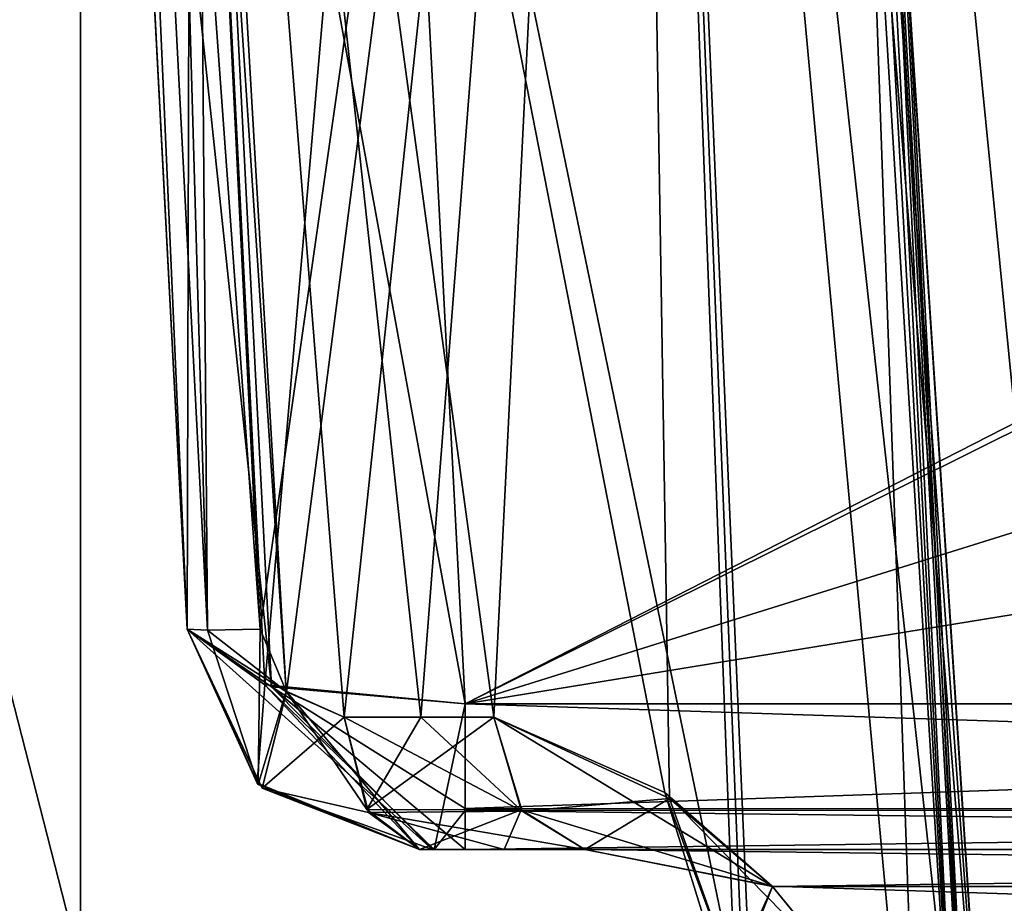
# Model space of a CAD drawing. Header units: inches. Extents: x -9.1 to 9.1, y -2.2 to 4.3.
# Tile 481 of 656: x -1.918 to -1.706, y -1.492 to -1.302. Entities that reach past the tile are written whole.
import ezdxf

# ---------------------------------------------------------------- set-up
doc = ezdxf.new("R2010")
doc.units = ezdxf.units.IN
doc.header["$LTSCALE"] = 65.185185
doc.header["$MEASUREMENT"] = 0
for name, color, linetype in [('10284', 7, 'CONTINUOUS'), ('10285', 7, 'CONTINUOUS'), ('10296', 7, 'CONTINUOUS'), ('10297', 7, 'CONTINUOUS'), ('2242', 7, 'CONTINUOUS'), ('2360', 7, 'CONTINUOUS'), ('2601', 7, 'CONTINUOUS'), ('2618', 7, 'CONTINUOUS'), ('2713', 7, 'CONTINUOUS'), ('2717', 7, 'CONTINUOUS'), ('2750', 7, 'CONTINUOUS'), ('2790', 7, 'CONTINUOUS'), ('2935', 7, 'CONTINUOUS'), ('2948', 7, 'CONTINUOUS'), ('2949', 7, 'CONTINUOUS'), ('2950', 7, 'CONTINUOUS'), ('2951', 7, 'CONTINUOUS'), ('2952', 7, 'CONTINUOUS'), ('3550', 7, 'CONTINUOUS'), ('3611', 7, 'CONTINUOUS'), ('8679', 7, 'CONTINUOUS'), ('8682', 7, 'CONTINUOUS'), ('8683', 7, 'CONTINUOUS'), ('8684', 7, 'CONTINUOUS'), ('8685', 7, 'CONTINUOUS'), ('8686', 7, 'CONTINUOUS'), ('8687', 7, 'CONTINUOUS'), ('8688', 7, 'CONTINUOUS'), ('8689', 7, 'CONTINUOUS'), ('8749', 7, 'CONTINUOUS'), ('8848', 7, 'CONTINUOUS'), ('9417', 7, 'CONTINUOUS'), ('9424', 7, 'CONTINUOUS'), ('9425', 7, 'CONTINUOUS'), ('9426', 7, 'CONTINUOUS'), ('9430', 7, 'CONTINUOUS')]:
    doc.layers.add(name, color=color, linetype=linetype)

msp = doc.modelspace()

# ---------------------------------------------------------------- linework, layer by layer
at = {"layer": '10284', "linetype": 'Continuous'}
for points in [[(-1.905, -1.505, -4.352), (-1.99963, -1.135, -4.447), (-2, -1.505, -4.447), (-1.905, -1.505, -4.352)], [(-1.905, -1.135, -4.352), (-1.99963, -1.135, -4.447), (-1.905, -1.505, -4.352), (-1.905, -1.135, -4.352)]]:
    msp.add_3dface(points, dxfattribs=at)
at = {"layer": '10285', "linetype": 'Continuous'}
for points in [[(-1.905, -1.135, -4.352), (-2, -1.505, -4.257), (-2.00037, -1.135, -4.257), (-1.905, -1.135, -4.352)], [(-1.905, -1.135, -4.352), (-1.905, -1.505, -4.352), (-2, -1.505, -4.257), (-1.905, -1.135, -4.352)]]:
    msp.add_3dface(points, dxfattribs=at)
at = {"layer": '10296', "linetype": 'Continuous'}
for points in [[(-1.905, -1.505, 4.352), (-1.99963, -1.135, 4.257), (-2, -1.505, 4.257), (-1.905, -1.505, 4.352)], [(-1.905, -1.135, 4.352), (-1.99963, -1.135, 4.257), (-1.905, -1.505, 4.352), (-1.905, -1.135, 4.352)]]:
    msp.add_3dface(points, dxfattribs=at)
at = {"layer": '10297', "linetype": 'Continuous'}
for points in [[(-1.905, -1.135, 4.352), (-2, -1.505, 4.447), (-2.00037, -1.135, 4.447), (-1.905, -1.135, 4.352)], [(-1.905, -1.135, 4.352), (-1.905, -1.505, 4.352), (-2, -1.505, 4.447), (-1.905, -1.135, 4.352)]]:
    msp.add_3dface(points, dxfattribs=at)
at = {"layer": '2242', "linetype": 'Continuous'}
for points in [[(-3.12257, -0.63817, 4.57874), (8.57837, -1.57343, 4.62775), (-3.08276, -0.62178, 4.57788), (-3.12257, -0.63817, 4.57874)], [(-3.08276, -0.62178, 4.57788), (8.57837, -1.57343, 4.62775), (-2.87743, -0.63817, 4.57874), (-3.08276, -0.62178, 4.57788)], [(-8.57837, -1.57343, 4.62775), (8.57837, -1.57343, 4.62775), (-8.52935, -0.63817, 4.57874), (-8.57837, -1.57343, 4.62775)], [(-8.52935, -0.63817, 4.57874), (8.57837, -1.57343, 4.62775), (-7.12257, -0.63817, 4.57874), (-8.52935, -0.63817, 4.57874)], [(-7.12257, -0.63817, 4.57874), (8.57837, -1.57343, 4.62775), (-6.87743, -0.63817, 4.57874), (-7.12257, -0.63817, 4.57874)], [(-6.87743, -0.63817, 4.57874), (8.57837, -1.57343, 4.62775), (-6.10626, -0.63866, 4.57876), (-6.87743, -0.63817, 4.57874)], [(-6.10626, -0.63866, 4.57876), (8.57837, -1.57343, 4.62775), (-5.89369, -0.63806, 4.57873), (-6.10626, -0.63866, 4.57876)], [(-5.89369, -0.63806, 4.57873), (8.57837, -1.57343, 4.62775), (-5.12257, -0.63817, 4.57874), (-5.89369, -0.63806, 4.57873)], [(-5.12257, -0.63817, 4.57874), (8.57837, -1.57343, 4.62775), (-4.87743, -0.63817, 4.57874), (-5.12257, -0.63817, 4.57874)], [(-4.87743, -0.63817, 4.57874), (8.57837, -1.57343, 4.62775), (-4.1063, -0.63817, 4.57874), (-4.87743, -0.63817, 4.57874)], [(-4.1063, -0.63817, 4.57874), (8.57837, -1.57343, 4.62775), (-3.89369, -0.63806, 4.57873), (-4.1063, -0.63817, 4.57874)], [(-3.89369, -0.63806, 4.57873), (8.57837, -1.57343, 4.62775), (-3.12257, -0.63817, 4.57874), (-3.89369, -0.63806, 4.57873)], [(-2.87743, -0.63817, 4.57874), (8.57837, -1.57343, 4.62775), (-2.1063, -0.63817, 4.57874), (-2.87743, -0.63817, 4.57874)], [(-2.1063, -0.63817, 4.57874), (8.57837, -1.57343, 4.62775), (-1.89369, -0.63806, 4.57873), (-2.1063, -0.63817, 4.57874)], [(-1.89369, -0.63806, 4.57873), (8.57837, -1.57343, 4.62775), (-1.12257, -0.63817, 4.57874), (-1.89369, -0.63806, 4.57873)]]:
    msp.add_3dface(points, dxfattribs=at)
at = {"layer": '2360', "linetype": 'Continuous'}
for points in [[(-1.7482, -0.84517, 4.46441), (-1.8937, -0.63817, 4.47526), (-1.17481, -1.57343, 4.42625), (-1.7482, -0.84517, 4.46441)], [(-1.17481, -1.57343, 4.42625), (-1.8937, -0.63817, 4.47526), (-1.1258, -0.63817, 4.47526), (-1.17481, -1.57343, 4.42625)], [(-1.73027, -0.88351, 4.4624), (-1.7482, -0.84517, 4.46441), (-1.17481, -1.57343, 4.42625), (-1.73027, -0.88351, 4.4624)], [(-1.73027, -0.88351, 4.4624), (-1.17481, -1.57343, 4.42625), (-1.70722, -1.22575, 4.44447), (-1.73027, -0.88351, 4.4624)], [(-1.17481, -1.57343, 4.42625), (-1.68549, -1.57343, 4.42625), (-1.70722, -1.22575, 4.44447), (-1.17481, -1.57343, 4.42625)]]:
    msp.add_3dface(points, dxfattribs=at)
at = {"layer": '2601', "linetype": 'Continuous'}
msp.add_3dface([(-1.7072, -1.2257, -4.44447), (-1.68551, -1.57343, -4.42625), (-1.08276, -0.65843, -4.4742), (-1.7072, -1.2257, -4.44447)], dxfattribs=at)
at = {"layer": '2618', "linetype": 'Continuous'}
for points in [[(-1.8937, -0.63817, -4.57874), (-8.57837, -1.57343, -4.62775), (-1.93714, -0.6183, -4.5777), (-1.8937, -0.63817, -4.57874)], [(3.12257, -0.63817, -4.57874), (-8.57837, -1.57343, -4.62775), (3.08276, -0.62178, -4.57788), (3.12257, -0.63817, -4.57874)], [(3.08276, -0.62178, -4.57788), (-8.57837, -1.57343, -4.62775), (2.87743, -0.63817, -4.57874), (3.08276, -0.62178, -4.57788)], [(6.1063, -0.63817, -4.57874), (-8.57837, -1.57343, -4.62775), (5.89369, -0.63806, -4.57873), (6.1063, -0.63817, -4.57874)], [(5.89369, -0.63806, -4.57873), (-8.57837, -1.57343, -4.62775), (5.12257, -0.63817, -4.57874), (5.89369, -0.63806, -4.57873)], [(4.1063, -0.63817, -4.57874), (-8.57837, -1.57343, -4.62775), (3.89369, -0.63806, -4.57873), (4.1063, -0.63817, -4.57874)], [(3.89369, -0.63806, -4.57873), (-8.57837, -1.57343, -4.62775), (3.12257, -0.63817, -4.57874), (3.89369, -0.63806, -4.57873)], [(2.1063, -0.63817, -4.57874), (-8.57837, -1.57343, -4.62775), (1.89369, -0.63806, -4.57873), (2.1063, -0.63817, -4.57874)], [(1.89369, -0.63806, -4.57873), (-8.57837, -1.57343, -4.62775), (-1.8937, -0.63817, -4.57874), (1.89369, -0.63806, -4.57873)], [(8.57837, -1.57343, -4.62775), (-8.57837, -1.57343, -4.62775), (8.52935, -0.63817, -4.57874), (8.57837, -1.57343, -4.62775)], [(8.52935, -0.63817, -4.57874), (-8.57837, -1.57343, -4.62775), (7.12257, -0.63817, -4.57874), (8.52935, -0.63817, -4.57874)], [(7.12257, -0.63817, -4.57874), (-8.57837, -1.57343, -4.62775), (6.87743, -0.63817, -4.57874), (7.12257, -0.63817, -4.57874)], [(6.87743, -0.63817, -4.57874), (-8.57837, -1.57343, -4.62775), (6.1063, -0.63817, -4.57874), (6.87743, -0.63817, -4.57874)], [(5.12257, -0.63817, -4.57874), (-8.57837, -1.57343, -4.62775), (4.87743, -0.63817, -4.57874), (5.12257, -0.63817, -4.57874)], [(4.87743, -0.63817, -4.57874), (-8.57837, -1.57343, -4.62775), (4.1063, -0.63817, -4.57874), (4.87743, -0.63817, -4.57874)], [(2.87743, -0.63817, -4.57874), (-8.57837, -1.57343, -4.62775), (2.1063, -0.63817, -4.57874), (2.87743, -0.63817, -4.57874)]]:
    msp.add_3dface(points, dxfattribs=at)
at = {"layer": '2713', "linetype": 'Continuous'}
for points in [[(-1.83209, -1.48, 4.08996), (-1.81384, -1.48, 4.10259), (-1.83209, -1.48, 3.88012), (-1.83209, -1.48, 4.08996)], [(-1.83209, -1.48, 3.88012), (-1.81384, -1.48, 4.10259), (-1.82929, -1.48, 3.87269), (-1.83209, -1.48, 3.88012)], [(-1.81384, -1.48, 4.10259), (-1.82228, -1.48, 3.86955), (-1.82929, -1.48, 3.87269), (-1.81384, -1.48, 4.10259)], [(-1.81384, -1.48, 4.10259), (-1.79654, -1.48, 4.11649), (-1.82228, -1.48, 3.86955), (-1.81384, -1.48, 4.10259)], [(-1.82228, -1.48, 3.86955), (-1.79654, -1.48, 4.11649), (-1.16843, -1.48, 4.11649), (-1.82228, -1.48, 3.86955)], [(-1.16843, -1.48, 3.86955), (-1.82228, -1.48, 3.86955), (-1.16843, -1.48, 4.11649), (-1.16843, -1.48, 3.86955)]]:
    msp.add_3dface(points, dxfattribs=at)
at = {"layer": '2717', "linetype": 'Continuous'}
for points in [[(-1.82895, -1.48, -3.87237), (-1.82228, -1.48, -3.86955), (-1.83209, -1.48, -4.08996), (-1.82895, -1.48, -3.87237)], [(-1.83209, -1.48, -4.08996), (-1.82228, -1.48, -3.86955), (-1.81384, -1.48, -4.10259), (-1.83209, -1.48, -4.08996)], [(-1.83209, -1.48, -3.88012), (-1.82895, -1.48, -3.87237), (-1.83209, -1.48, -4.08996), (-1.83209, -1.48, -3.88012)], [(-1.82228, -1.48, -3.86955), (-1.12433, -1.48, -3.86955), (-1.81384, -1.48, -4.10259), (-1.82228, -1.48, -3.86955)], [(-1.81384, -1.48, -4.10259), (-1.12433, -1.48, -3.86955), (-1.79654, -1.48, -4.11649), (-1.81384, -1.48, -4.10259)], [(-1.12433, -1.48, -3.86955), (-1.12433, -1.48, -4.11649), (-1.79654, -1.48, -4.11649), (-1.12433, -1.48, -3.86955)]]:
    msp.add_3dface(points, dxfattribs=at)
at = {"layer": '2750', "linetype": 'Continuous'}
for points in [[(-1.83865, -1.13627, 3.69695), (-1.82228, -1.44873, 3.82319), (-1.21131, -1.13627, 3.69695), (-1.83865, -1.13627, 3.69695)], [(-1.82228, -1.44873, 3.82319), (-1.16777, -1.44873, 3.82319), (-1.21131, -1.13627, 3.69695), (-1.82228, -1.44873, 3.82319)]]:
    msp.add_3dface(points, dxfattribs=at)
at = {"layer": '2790', "linetype": 'Continuous'}
for points in [[(-1.87987, -1.15839, 4.11478), (-1.78784, -0.88343, 4.21696), (-1.86635, -1.43262, 4.10565), (-1.87987, -1.15839, 4.11478)], [(-1.86635, -1.43262, 4.10565), (-1.78784, -0.88343, 4.21696), (-1.86069, -1.44611, 4.10799), (-1.86635, -1.43262, 4.10565)], [(-1.86069, -1.44611, 4.10799), (-1.78784, -0.88343, 4.21696), (-1.84826, -1.45157, 4.11518), (-1.86069, -1.44611, 4.10799)], [(-1.84826, -1.45157, 4.11518), (-1.78784, -0.88343, 4.21696), (-1.83176, -1.45157, 4.1266), (-1.84826, -1.45157, 4.11518)], [(-1.83176, -1.45157, 4.1266), (-1.78784, -0.88343, 4.21696), (-1.81613, -1.45157, 4.13916), (-1.83176, -1.45157, 4.1266)], [(-1.81613, -1.45157, 4.13916), (-1.78784, -0.88343, 4.21696), (-1.77834, -1.46905, 4.17737), (-1.81613, -1.45157, 4.13916)], [(-1.78784, -0.88343, 4.21696), (-1.74851, -0.88343, 4.352), (-1.72407, -1.57343, 4.27071), (-1.78784, -0.88343, 4.21696)], [(-1.77834, -1.46905, 4.17737), (-1.78784, -0.88343, 4.21696), (-1.76428, -1.50843, 4.19315), (-1.77834, -1.46905, 4.17737)], [(-1.76428, -1.50843, 4.19315), (-1.78784, -0.88343, 4.21696), (-1.76127, -1.54096, 4.1946), (-1.76428, -1.50843, 4.19315)], [(-1.76127, -1.54096, 4.1946), (-1.78784, -0.88343, 4.21696), (-1.75829, -1.57343, 4.19606), (-1.76127, -1.54096, 4.1946)], [(-1.75829, -1.57343, 4.19606), (-1.78784, -0.88343, 4.21696), (-1.72407, -1.57343, 4.27071), (-1.75829, -1.57343, 4.19606)], [(-1.74851, -0.88343, 4.352), (-1.75115, -0.88343, 4.38832), (-1.71235, -1.57343, 4.352), (-1.74851, -0.88343, 4.352)], [(-1.71516, -1.57343, 4.39211), (-1.75115, -0.88343, 4.38832), (-1.73655, -1.22505, 4.40829), (-1.71516, -1.57343, 4.39211)], [(-1.75115, -0.88343, 4.38832), (-1.71516, -1.57343, 4.39211), (-1.71305, -1.57343, 4.3721), (-1.75115, -0.88343, 4.38832)], [(-1.71235, -1.57343, 4.352), (-1.75115, -0.88343, 4.38832), (-1.71305, -1.57343, 4.3721), (-1.71235, -1.57343, 4.352)], [(-1.74851, -0.88343, 4.352), (-1.71235, -1.57343, 4.352), (-1.72407, -1.57343, 4.27071), (-1.74851, -0.88343, 4.352)]]:
    msp.add_3dface(points, dxfattribs=at)
at = {"layer": '2935', "linetype": 'Continuous'}
for points in [[(-1.88202, -1.43262, 3.88012), (-1.89857, -1.11696, 3.75259), (-1.91081, -0.88343, 4.09702), (-1.88202, -1.43262, 3.88012)], [(-1.88202, -1.43262, 4.07931), (-1.88202, -1.43262, 3.88012), (-1.91081, -0.88343, 4.09702), (-1.88202, -1.43262, 4.07931)]]:
    msp.add_3dface(points, dxfattribs=at)
at = {"layer": '2948', "linetype": 'Continuous'}
for points in [[(-1.88202, -1.43262, 4.07931), (-1.91081, -0.88343, 4.09702), (-1.9062, -0.88372, 4.11295), (-1.88202, -1.43262, 4.07931)], [(-1.9062, -0.88372, 4.11295), (-1.89353, -0.88343, 4.12416), (-1.87764, -1.43287, 4.09488), (-1.9062, -0.88372, 4.11295)], [(-1.88202, -1.43262, 4.07931), (-1.9062, -0.88372, 4.11295), (-1.87764, -1.43287, 4.09488), (-1.88202, -1.43262, 4.07931)], [(-1.89353, -0.88343, 4.12416), (-1.87987, -1.15839, 4.11478), (-1.87764, -1.43287, 4.09488), (-1.89353, -0.88343, 4.12416)], [(-1.86635, -1.43262, 4.10565), (-1.87764, -1.43287, 4.09488), (-1.87987, -1.15839, 4.11478), (-1.86635, -1.43262, 4.10565)]]:
    msp.add_3dface(points, dxfattribs=at)
at = {"layer": '2949', "linetype": 'Continuous'}
for points in [[(-1.86069, -1.44611, 4.10799), (-1.88202, -1.43262, 4.07931), (-1.87764, -1.43287, 4.09488), (-1.86069, -1.44611, 4.10799)], [(-1.88202, -1.43262, 4.07931), (-1.86069, -1.44611, 4.10799), (-1.8659, -1.46684, 4.08209), (-1.88202, -1.43262, 4.07931)], [(-1.86635, -1.43262, 4.10565), (-1.86069, -1.44611, 4.10799), (-1.87764, -1.43287, 4.09488), (-1.86635, -1.43262, 4.10565)], [(-1.86069, -1.44611, 4.10799), (-1.84826, -1.45157, 4.11518), (-1.8659, -1.46684, 4.08209), (-1.86069, -1.44611, 4.10799)], [(-1.84826, -1.45157, 4.11518), (-1.84306, -1.47205, 4.10708), (-1.8659, -1.46684, 4.08209), (-1.84826, -1.45157, 4.11518)], [(-1.84306, -1.47205, 4.10708), (-1.83209, -1.48, 4.08996), (-1.8659, -1.46684, 4.08209), (-1.84306, -1.47205, 4.10708)]]:
    msp.add_3dface(points, dxfattribs=at)
at = {"layer": '2950', "linetype": 'Continuous'}
for points in [[(-1.88202, -1.43262, 3.88012), (-1.88202, -1.43262, 4.07931), (-1.8659, -1.46684, 4.08209), (-1.88202, -1.43262, 3.88012)], [(-1.88202, -1.43262, 3.88012), (-1.8659, -1.46684, 4.08209), (-1.86593, -1.46681, 3.88012), (-1.88202, -1.43262, 3.88012)], [(-1.8659, -1.46684, 4.08209), (-1.83209, -1.48, 4.08996), (-1.86593, -1.46681, 3.88012), (-1.8659, -1.46684, 4.08209)], [(-1.86593, -1.46681, 3.88012), (-1.83209, -1.48, 4.08996), (-1.83209, -1.48, 3.88012), (-1.86593, -1.46681, 3.88012)]]:
    msp.add_3dface(points, dxfattribs=at)
at = {"layer": '2951', "linetype": 'Continuous'}
for points in [[(-1.88202, -1.43262, 3.88012), (-1.86593, -1.46681, 3.88012), (-1.82929, -1.48, 3.87269), (-1.88202, -1.43262, 3.88012)], [(-1.86391, -1.44503, 3.8399), (-1.88202, -1.43262, 3.88012), (-1.82929, -1.48, 3.87269), (-1.86391, -1.44503, 3.8399)], [(-1.82228, -1.44873, 3.82319), (-1.86391, -1.44503, 3.8399), (-1.82228, -1.47124, 3.84128), (-1.82228, -1.44873, 3.82319)], [(-1.82228, -1.47124, 3.84128), (-1.86391, -1.44503, 3.8399), (-1.82228, -1.48, 3.86955), (-1.82228, -1.47124, 3.84128)], [(-1.82228, -1.48, 3.86955), (-1.86391, -1.44503, 3.8399), (-1.82929, -1.48, 3.87269), (-1.82228, -1.48, 3.86955)], [(-1.86593, -1.46681, 3.88012), (-1.83209, -1.48, 3.88012), (-1.82929, -1.48, 3.87269), (-1.86593, -1.46681, 3.88012)]]:
    msp.add_3dface(points, dxfattribs=at)
at = {"layer": '2952', "linetype": 'Continuous'}
for points in [[(-1.89857, -1.11696, 3.75259), (-1.88202, -1.43262, 3.88012), (-1.86391, -1.44503, 3.8399), (-1.89857, -1.11696, 3.75259)], [(-1.89857, -1.11696, 3.75259), (-1.86391, -1.44503, 3.8399), (-1.87997, -1.13194, 3.71303), (-1.89857, -1.11696, 3.75259)], [(-1.86391, -1.44503, 3.8399), (-1.82228, -1.44873, 3.82319), (-1.87997, -1.13194, 3.71303), (-1.86391, -1.44503, 3.8399)], [(-1.82228, -1.44873, 3.82319), (-1.83865, -1.13627, 3.69695), (-1.87997, -1.13194, 3.71303), (-1.82228, -1.44873, 3.82319)]]:
    msp.add_3dface(points, dxfattribs=at)
at = {"layer": '3550', "linetype": 'Continuous'}
for points in [[(-1.83865, -1.13627, -3.69695), (-1.19439, -1.13627, -3.69695), (-1.82228, -1.44873, -3.82319), (-1.83865, -1.13627, -3.69695)], [(-1.19439, -1.13627, -3.69695), (-1.16661, -1.24354, -3.74029), (-1.82228, -1.44873, -3.82319), (-1.19439, -1.13627, -3.69695)], [(-1.16661, -1.24354, -3.74029), (-1.12718, -1.33537, -3.77739), (-1.82228, -1.44873, -3.82319), (-1.16661, -1.24354, -3.74029)], [(-1.82228, -1.44873, -3.82319), (-1.12718, -1.33537, -3.77739), (-1.12367, -1.44873, -3.82319), (-1.82228, -1.44873, -3.82319)]]:
    msp.add_3dface(points, dxfattribs=at)
at = {"layer": '3611', "linetype": 'Continuous'}
for points in [[(-1.88202, -1.43262, -4.07931), (-1.91081, -0.88343, -4.09702), (-1.90119, -1.06696, -3.71212), (-1.88202, -1.43262, -4.07931)], [(-1.89857, -1.11696, -3.75259), (-1.88202, -1.43262, -4.07931), (-1.90119, -1.06696, -3.71212), (-1.89857, -1.11696, -3.75259)], [(-1.88202, -1.43262, -3.88012), (-1.88202, -1.43262, -4.07931), (-1.89857, -1.11696, -3.75259), (-1.88202, -1.43262, -3.88012)]]:
    msp.add_3dface(points, dxfattribs=at)
at = {"layer": '8679', "linetype": 'Continuous'}
for points in [[(-1.86077, -1.44595, -4.10795), (-1.84826, -1.45157, -4.11518), (-1.89353, -0.88343, -4.12416), (-1.86077, -1.44595, -4.10795)], [(-1.84826, -1.45157, -4.11518), (-1.83176, -1.45157, -4.1266), (-1.89353, -0.88343, -4.12416), (-1.84826, -1.45157, -4.11518)], [(-1.87987, -1.15839, -4.11478), (-1.86077, -1.44595, -4.10795), (-1.89353, -0.88343, -4.12416), (-1.87987, -1.15839, -4.11478)], [(-1.77936, -1.46779, -4.17619), (-1.76428, -1.50843, -4.19315), (-1.89353, -0.88343, -4.12416), (-1.77936, -1.46779, -4.17619)], [(-1.89353, -0.88343, -4.12416), (-1.76428, -1.50843, -4.19315), (-1.78784, -0.88343, -4.21696), (-1.89353, -0.88343, -4.12416)], [(-1.81613, -1.45157, -4.13916), (-1.77936, -1.46779, -4.17619), (-1.89353, -0.88343, -4.12416), (-1.81613, -1.45157, -4.13916)], [(-1.83176, -1.45157, -4.1266), (-1.81613, -1.45157, -4.13916), (-1.89353, -0.88343, -4.12416), (-1.83176, -1.45157, -4.1266)], [(-1.72407, -1.57343, -4.27071), (-1.71235, -1.57343, -4.352), (-1.78784, -0.88343, -4.21696), (-1.72407, -1.57343, -4.27071)], [(-1.78784, -0.88343, -4.21696), (-1.71235, -1.57343, -4.352), (-1.74851, -0.88343, -4.352), (-1.78784, -0.88343, -4.21696)], [(-1.75829, -1.57343, -4.19606), (-1.72407, -1.57343, -4.27071), (-1.78784, -0.88343, -4.21696), (-1.75829, -1.57343, -4.19606)], [(-1.76127, -1.54096, -4.1946), (-1.75829, -1.57343, -4.19606), (-1.78784, -0.88343, -4.21696), (-1.76127, -1.54096, -4.1946)], [(-1.76428, -1.50843, -4.19315), (-1.76127, -1.54096, -4.1946), (-1.78784, -0.88343, -4.21696), (-1.76428, -1.50843, -4.19315)], [(-1.75115, -0.88343, -4.38832), (-1.74851, -0.88343, -4.352), (-1.71516, -1.57343, -4.39211), (-1.75115, -0.88343, -4.38832)], [(-1.73655, -1.22505, -4.40829), (-1.75115, -0.88343, -4.38832), (-1.71516, -1.57343, -4.39211), (-1.73655, -1.22505, -4.40829)], [(-1.74851, -0.88343, -4.352), (-1.71235, -1.57343, -4.352), (-1.71305, -1.57343, -4.3721), (-1.74851, -0.88343, -4.352)], [(-1.71516, -1.57343, -4.39211), (-1.74851, -0.88343, -4.352), (-1.71305, -1.57343, -4.3721), (-1.71516, -1.57343, -4.39211)], [(-1.86635, -1.43262, -4.10565), (-1.86077, -1.44595, -4.10795), (-1.87987, -1.15839, -4.11478), (-1.86635, -1.43262, -4.10565)]]:
    msp.add_3dface(points, dxfattribs=at)
at = {"layer": '8682', "linetype": 'Continuous'}
for points in [[(-1.77936, -1.46779, -4.17619), (-1.81613, -1.45157, -4.13916), (-1.75624, -1.48795, -4.13683), (-1.77936, -1.46779, -4.17619)], [(-1.75624, -1.48795, -4.13683), (-1.81613, -1.45157, -4.13916), (-1.81021, -1.47152, -4.13231), (-1.75624, -1.48795, -4.13683)], [(-1.76428, -1.50843, -4.19315), (-1.77936, -1.46779, -4.17619), (-1.76616, -1.51019, -4.16317), (-1.76428, -1.50843, -4.19315)], [(-1.77936, -1.46779, -4.17619), (-1.75624, -1.48795, -4.13683), (-1.73944, -1.50843, -4.14645), (-1.77936, -1.46779, -4.17619)], [(-1.77936, -1.46779, -4.17619), (-1.73944, -1.50843, -4.14645), (-1.76616, -1.51019, -4.16317), (-1.77936, -1.46779, -4.17619)], [(-1.79654, -1.48, -4.11649), (-1.75624, -1.48795, -4.13683), (-1.81021, -1.47152, -4.13231), (-1.79654, -1.48, -4.11649)]]:
    msp.add_3dface(points, dxfattribs=at)
at = {"layer": '8683', "linetype": 'Continuous'}
for points in [[(-1.84826, -1.45157, -4.11518), (-1.84341, -1.47145, -4.10762), (-1.83176, -1.45157, -4.1266), (-1.84826, -1.45157, -4.11518)], [(-1.84341, -1.47145, -4.10762), (-1.81613, -1.45157, -4.13916), (-1.83176, -1.45157, -4.1266), (-1.84341, -1.47145, -4.10762)], [(-1.81613, -1.45157, -4.13916), (-1.84341, -1.47145, -4.10762), (-1.81021, -1.47152, -4.13231), (-1.81613, -1.45157, -4.13916)], [(-1.84341, -1.47145, -4.10762), (-1.83209, -1.48, -4.08996), (-1.81021, -1.47152, -4.13231), (-1.84341, -1.47145, -4.10762)], [(-1.83209, -1.48, -4.08996), (-1.81384, -1.48, -4.10259), (-1.81021, -1.47152, -4.13231), (-1.83209, -1.48, -4.08996)], [(-1.81384, -1.48, -4.10259), (-1.79654, -1.48, -4.11649), (-1.81021, -1.47152, -4.13231), (-1.81384, -1.48, -4.10259)]]:
    msp.add_3dface(points, dxfattribs=at)
at = {"layer": '8684', "linetype": 'Continuous'}
for points in [[(-1.88202, -1.43262, -4.07931), (-1.86676, -1.46603, -4.08191), (-1.87768, -1.43287, -4.09482), (-1.88202, -1.43262, -4.07931)], [(-1.87768, -1.43287, -4.09482), (-1.86676, -1.46603, -4.08191), (-1.86635, -1.43262, -4.10565), (-1.87768, -1.43287, -4.09482)], [(-1.86635, -1.43262, -4.10565), (-1.86676, -1.46603, -4.08191), (-1.86077, -1.44595, -4.10795), (-1.86635, -1.43262, -4.10565)], [(-1.86676, -1.46603, -4.08191), (-1.83209, -1.48, -4.08996), (-1.86077, -1.44595, -4.10795), (-1.86676, -1.46603, -4.08191)], [(-1.83209, -1.48, -4.08996), (-1.84341, -1.47145, -4.10762), (-1.86077, -1.44595, -4.10795), (-1.83209, -1.48, -4.08996)], [(-1.84341, -1.47145, -4.10762), (-1.84826, -1.45157, -4.11518), (-1.86077, -1.44595, -4.10795), (-1.84341, -1.47145, -4.10762)]]:
    msp.add_3dface(points, dxfattribs=at)
at = {"layer": '8685', "linetype": 'Continuous'}
for points in [[(-1.88202, -1.43262, -4.07931), (-1.88202, -1.43262, -3.88012), (-1.86702, -1.46578, -3.88012), (-1.88202, -1.43262, -4.07931)], [(-1.88202, -1.43262, -4.07931), (-1.86702, -1.46578, -3.88012), (-1.86676, -1.46603, -4.08191), (-1.88202, -1.43262, -4.07931)], [(-1.86702, -1.46578, -3.88012), (-1.83209, -1.48, -3.88012), (-1.86676, -1.46603, -4.08191), (-1.86702, -1.46578, -3.88012)], [(-1.83209, -1.48, -3.88012), (-1.83209, -1.48, -4.08996), (-1.86676, -1.46603, -4.08191), (-1.83209, -1.48, -3.88012)]]:
    msp.add_3dface(points, dxfattribs=at)
at = {"layer": '8686', "linetype": 'Continuous'}
for points in [[(-1.88202, -1.43262, -3.88012), (-1.86532, -1.44463, -3.84127), (-1.86702, -1.46578, -3.88012), (-1.88202, -1.43262, -3.88012)], [(-1.86702, -1.46578, -3.88012), (-1.86532, -1.44463, -3.84127), (-1.83209, -1.48, -3.88012), (-1.86702, -1.46578, -3.88012)], [(-1.86532, -1.44463, -3.84127), (-1.82228, -1.44873, -3.82319), (-1.82895, -1.48, -3.87237), (-1.86532, -1.44463, -3.84127)], [(-1.83209, -1.48, -3.88012), (-1.86532, -1.44463, -3.84127), (-1.82895, -1.48, -3.87237), (-1.83209, -1.48, -3.88012)], [(-1.82228, -1.44873, -3.82319), (-1.82228, -1.47163, -3.84185), (-1.82895, -1.48, -3.87237), (-1.82228, -1.44873, -3.82319)], [(-1.82228, -1.47163, -3.84185), (-1.82228, -1.48, -3.86955), (-1.82895, -1.48, -3.87237), (-1.82228, -1.47163, -3.84185)]]:
    msp.add_3dface(points, dxfattribs=at)
at = {"layer": '8687', "linetype": 'Continuous'}
for points in [[(-1.82228, -1.44873, -3.82319), (-1.12367, -1.44873, -3.82319), (-1.12415, -1.47146, -3.84161), (-1.82228, -1.44873, -3.82319)], [(-1.82228, -1.47163, -3.84185), (-1.82228, -1.44873, -3.82319), (-1.12415, -1.47146, -3.84161), (-1.82228, -1.47163, -3.84185)], [(-1.12433, -1.48, -3.86955), (-1.82228, -1.47163, -3.84185), (-1.12415, -1.47146, -3.84161), (-1.12433, -1.48, -3.86955)], [(-1.82228, -1.48, -3.86955), (-1.82228, -1.47163, -3.84185), (-1.12433, -1.48, -3.86955), (-1.82228, -1.48, -3.86955)]]:
    msp.add_3dface(points, dxfattribs=at)
at = {"layer": '8688', "linetype": 'Continuous'}
for points in [[(-1.88202, -1.43262, -3.88012), (-1.89857, -1.11696, -3.75259), (-1.88124, -1.13152, -3.71422), (-1.88202, -1.43262, -3.88012)], [(-1.88202, -1.43262, -3.88012), (-1.88124, -1.13152, -3.71422), (-1.86532, -1.44463, -3.84127), (-1.88202, -1.43262, -3.88012)], [(-1.88124, -1.13152, -3.71422), (-1.83865, -1.13627, -3.69695), (-1.86532, -1.44463, -3.84127), (-1.88124, -1.13152, -3.71422)], [(-1.83865, -1.13627, -3.69695), (-1.82228, -1.44873, -3.82319), (-1.86532, -1.44463, -3.84127), (-1.83865, -1.13627, -3.69695)]]:
    msp.add_3dface(points, dxfattribs=at)
at = {"layer": '8689', "linetype": 'Continuous'}
for points in [[(-1.91081, -0.88343, -4.09702), (-1.88202, -1.43262, -4.07931), (-1.90619, -0.88372, -4.11297), (-1.91081, -0.88343, -4.09702)], [(-1.88202, -1.43262, -4.07931), (-1.87768, -1.43287, -4.09482), (-1.90619, -0.88372, -4.11297), (-1.88202, -1.43262, -4.07931)], [(-1.87768, -1.43287, -4.09482), (-1.86635, -1.43262, -4.10565), (-1.90619, -0.88372, -4.11297), (-1.87768, -1.43287, -4.09482)], [(-1.86635, -1.43262, -4.10565), (-1.87987, -1.15839, -4.11478), (-1.90619, -0.88372, -4.11297), (-1.86635, -1.43262, -4.10565)]]:
    msp.add_3dface(points, dxfattribs=at)
at = {"layer": '8749', "linetype": 'Continuous'}
for points in [[(-1.759, -0.88343, -4.42389), (-1.73655, -1.22505, -4.40829), (-1.7086, -1.57261, -4.41548), (-1.759, -0.88343, -4.42389)], [(-1.759, -0.88343, -4.42389), (-1.7086, -1.57261, -4.41548), (-1.75385, -0.88448, -4.45084), (-1.759, -0.88343, -4.42389)], [(-1.7086, -1.57261, -4.41548), (-1.68551, -1.57343, -4.42625), (-1.75385, -0.88448, -4.45084), (-1.7086, -1.57261, -4.41548)], [(-1.75385, -0.88448, -4.45084), (-1.68551, -1.57343, -4.42625), (-1.7072, -1.2257, -4.44447), (-1.75385, -0.88448, -4.45084)], [(-1.73655, -1.22505, -4.40829), (-1.71516, -1.57343, -4.39211), (-1.7086, -1.57261, -4.41548), (-1.73655, -1.22505, -4.40829)]]:
    msp.add_3dface(points, dxfattribs=at)
at = {"layer": '8848', "linetype": 'Continuous'}
for points in [[(-1.79654, -1.48, -4.11649), (-1.12433, -1.48, -4.11649), (-1.12522, -1.48849, -4.1374), (-1.79654, -1.48, -4.11649)], [(-1.79654, -1.48, -4.11649), (-1.12522, -1.48849, -4.1374), (-1.75624, -1.48795, -4.13683), (-1.79654, -1.48, -4.11649)], [(-1.12522, -1.48849, -4.1374), (-1.12731, -1.50843, -4.14645), (-1.75624, -1.48795, -4.13683), (-1.12522, -1.48849, -4.1374)], [(-1.75624, -1.48795, -4.13683), (-1.12731, -1.50843, -4.14645), (-1.73944, -1.50843, -4.14645), (-1.75624, -1.48795, -4.13683)]]:
    msp.add_3dface(points, dxfattribs=at)
at = {"layer": '9417', "linetype": 'Continuous'}
for points in [[(-1.68549, -1.57343, 4.42625), (-1.75386, -0.88448, 4.45083), (-1.70722, -1.22575, 4.44447), (-1.68549, -1.57343, 4.42625)], [(-1.75386, -0.88448, 4.45083), (-1.68549, -1.57343, 4.42625), (-1.70862, -1.57264, 4.41545), (-1.75386, -0.88448, 4.45083)], [(-1.71516, -1.57343, 4.39211), (-1.75386, -0.88448, 4.45083), (-1.70862, -1.57264, 4.41545), (-1.71516, -1.57343, 4.39211)], [(-1.75386, -0.88448, 4.45083), (-1.71516, -1.57343, 4.39211), (-1.73655, -1.22505, 4.40829), (-1.75386, -0.88448, 4.45083)]]:
    msp.add_3dface(points, dxfattribs=at)
at = {"layer": '9424', "linetype": 'Continuous'}
for points in [[(-1.79654, -1.48, 4.11649), (-1.75616, -1.48799, 4.13688), (-1.16843, -1.48, 4.11649), (-1.79654, -1.48, 4.11649)], [(-1.16843, -1.48, 4.11649), (-1.75616, -1.48799, 4.13688), (-1.1693, -1.48822, 4.13712), (-1.16843, -1.48, 4.11649)], [(-1.75616, -1.48799, 4.13688), (-1.73944, -1.50843, 4.14645), (-1.1693, -1.48822, 4.13712), (-1.75616, -1.48799, 4.13688)], [(-1.73944, -1.50843, 4.14645), (-1.17141, -1.50843, 4.14645), (-1.1693, -1.48822, 4.13712), (-1.73944, -1.50843, 4.14645)]]:
    msp.add_3dface(points, dxfattribs=at)
at = {"layer": '9425', "linetype": 'Continuous'}
for points in [[(-1.81613, -1.45157, 4.13916), (-1.77834, -1.46905, 4.17737), (-1.81001, -1.47181, 4.13207), (-1.81613, -1.45157, 4.13916)], [(-1.81001, -1.47181, 4.13207), (-1.77834, -1.46905, 4.17737), (-1.79654, -1.48, 4.11649), (-1.81001, -1.47181, 4.13207)], [(-1.79654, -1.48, 4.11649), (-1.77834, -1.46905, 4.17737), (-1.75616, -1.48799, 4.13688), (-1.79654, -1.48, 4.11649)], [(-1.77834, -1.46905, 4.17737), (-1.76428, -1.50843, 4.19315), (-1.75616, -1.48799, 4.13688), (-1.77834, -1.46905, 4.17737)], [(-1.76428, -1.50843, 4.19315), (-1.76616, -1.51019, 4.16317), (-1.75616, -1.48799, 4.13688), (-1.76428, -1.50843, 4.19315)], [(-1.76616, -1.51019, 4.16317), (-1.73944, -1.50843, 4.14645), (-1.75616, -1.48799, 4.13688), (-1.76616, -1.51019, 4.16317)]]:
    msp.add_3dface(points, dxfattribs=at)
at = {"layer": '9426', "linetype": 'Continuous'}
for points in [[(-1.84826, -1.45157, 4.11518), (-1.83176, -1.45157, 4.1266), (-1.81001, -1.47181, 4.13207), (-1.84826, -1.45157, 4.11518)], [(-1.84826, -1.45157, 4.11518), (-1.81001, -1.47181, 4.13207), (-1.84306, -1.47205, 4.10708), (-1.84826, -1.45157, 4.11518)], [(-1.83176, -1.45157, 4.1266), (-1.81613, -1.45157, 4.13916), (-1.81001, -1.47181, 4.13207), (-1.83176, -1.45157, 4.1266)], [(-1.81001, -1.47181, 4.13207), (-1.79654, -1.48, 4.11649), (-1.84306, -1.47205, 4.10708), (-1.81001, -1.47181, 4.13207)], [(-1.84306, -1.47205, 4.10708), (-1.79654, -1.48, 4.11649), (-1.81384, -1.48, 4.10259), (-1.84306, -1.47205, 4.10708)], [(-1.83209, -1.48, 4.08996), (-1.84306, -1.47205, 4.10708), (-1.81384, -1.48, 4.10259), (-1.83209, -1.48, 4.08996)]]:
    msp.add_3dface(points, dxfattribs=at)
at = {"layer": '9430', "linetype": 'Continuous'}
for points in [[(-1.82228, -1.44873, 3.82319), (-1.82228, -1.47124, 3.84128), (-1.16777, -1.44873, 3.82319), (-1.82228, -1.44873, 3.82319)], [(-1.16777, -1.44873, 3.82319), (-1.82228, -1.47124, 3.84128), (-1.16825, -1.47146, 3.8416), (-1.16777, -1.44873, 3.82319)], [(-1.82228, -1.47124, 3.84128), (-1.82228, -1.48, 3.86955), (-1.16825, -1.47146, 3.8416), (-1.82228, -1.47124, 3.84128)], [(-1.82228, -1.48, 3.86955), (-1.16843, -1.48, 3.86955), (-1.16825, -1.47146, 3.8416), (-1.82228, -1.48, 3.86955)]]:
    msp.add_3dface(points, dxfattribs=at)

doc.saveas('drawing.dxf')
